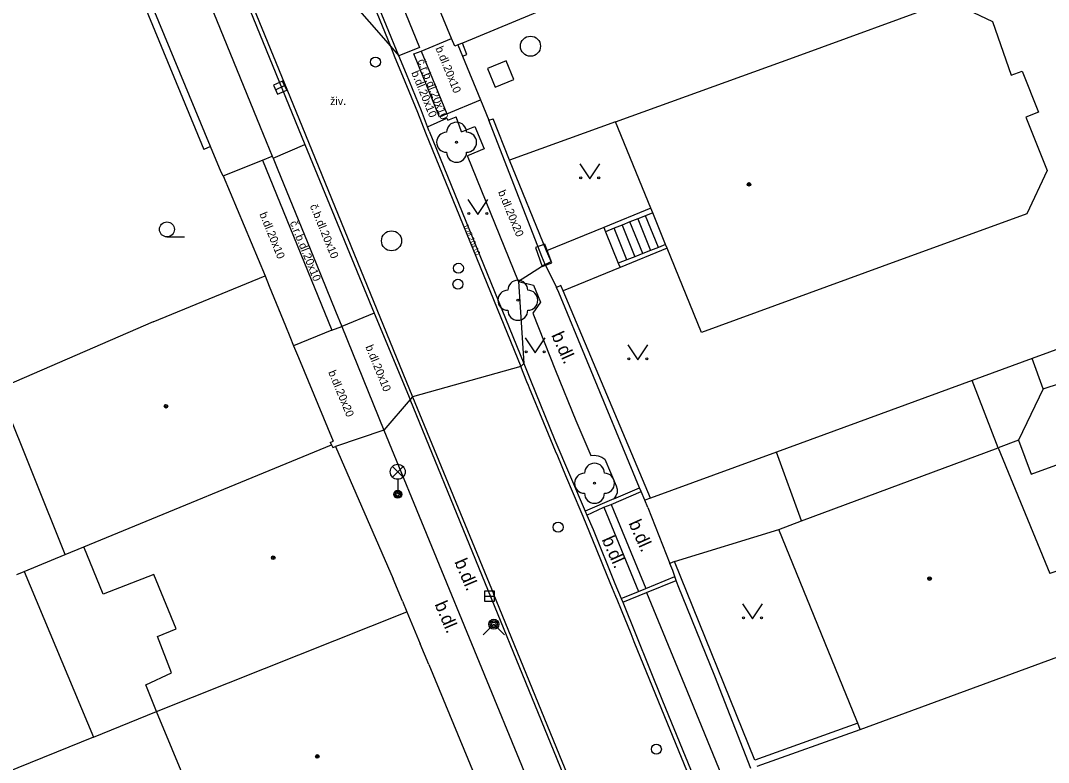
# Model space of a CAD drawing. Extents: x -596229 to -595156, y -1161237 to -1159376.
# Drawn here: x -595755.3 to -595703.9, y -1160504.6 to -1160467.5 of the extents above; entities that cross this region are included whole.
import ezdxf

# ---------------------------------------------------------------- set-up
doc = ezdxf.new("R2010")
doc.units = 0
for name, color, linetype in [('DOP - rozhrani ploch obecne', 7, 'Continuous'), ('Level 22', 7, 'Continuous'), ('Level 24', 7, 'Continuous'), ('Level 26', 7, 'Continuous'), ('Level 27', 7, 'Continuous'), ('Level 28', 7, 'Continuous'), ('Level 31', 7, 'Continuous'), ('Level 33', 7, 'Continuous'), ('Level 36', 7, 'Continuous'), ('Level 39', 7, 'Continuous'), ('Specificka linie pasportu komunikaci', 7, 'Continuous'), ('TM - budovy zdene_ betonove - VP', 7, 'Continuous'), ('TM - chodniky - VP', 7, 'Continuous'), ('TM - komunikace - VP', 7, 'Continuous'), ('TM - letecke snimky - pomocna linie', 7, 'Continuous'), ('TM - plot drateny_ kovovy - VP', 7, 'Continuous'), ('TM - plot dreveny - VP', 7, 'Continuous'), ('TM - plot zdeny_ ohradni zed - VP', 7, 'Continuous'), ('TM - podezdivka plotu - VP', 7, 'Continuous'), ('TM - popis povrchu', 7, 'Continuous'), ('TM - rozhrani mezi zpev. plochami mezi sebou - VP', 7, 'Continuous'), ('TM - rozhrani ploch obecne - VP', 7, 'Continuous'), ('TM - schody - VP', 7, 'Continuous'), ('TM - vjezd na pozemek', 7, 'Continuous'), ('TM - vstup do budovy - nerozlisene', 7, 'Continuous'), ('TM - vstup do budovy - zdene_ betonove', 7, 'Continuous')]:
    doc.layers.add(name, color=color, linetype=linetype)

msp = doc.modelspace()

# ---------------------------------------------------------------- linework, layer by layer
at = {"layer": 'DOP - rozhrani ploch obecne'}
for points in [[(-595755.1, -1160495.01), (-595753.06, -1160494.17)], [(-595755.47, -1160495.17), (-595755.1, -1160495.01)], [(-595755.1, -1160495.01), (-595751.64, -1160503.29)], [(-595751.64, -1160503.29), (-595748.49, -1160502.01)], [(-595751.64, -1160503.29), (-595763.62, -1160508.14)]]:
    msp.add_lwpolyline(points, dxfattribs=at)
at = {"layer": 'Level 22'}
for centre in [(-595733.5, -1160473.58), (-595730.44, -1160481.47), (-595726.61, -1160490.61)]:
    msp.add_circle(centre, 0.05, dxfattribs=at)
for centre, start, end in [((-595733.5, -1160473.08), 0, 180), ((-595734, -1160473.58), 90, 270), ((-595733, -1160473.58), 270, 90), ((-595733.5, -1160474.08), 180, 0), ((-595730.44, -1160480.97), 0, 180), ((-595730.94, -1160481.47), 90, 270), ((-595729.94, -1160481.47), 270, 90), ((-595730.44, -1160481.97), 180, 0), ((-595726.61, -1160490.11), 0, 180), ((-595727.11, -1160490.61), 90, 270), ((-595726.11, -1160490.61), 270, 90), ((-595726.61, -1160491.11), 180, 0)]:
    msp.add_arc(centre, 0.5, start, end, dxfattribs=at)
at = {"layer": 'Level 24'}
msp.add_lwpolyline([(-595729.56, -1160478.838), (-595729.217, -1160479.777), (-595728.747, -1160479.605), (-595729.091, -1160478.666)], close=True, dxfattribs=at)
at = {"layer": 'Level 26'}
msp.add_lwpolyline([(-595730.648, -1160470.444), (-595731.026, -1160469.518), (-595731.952, -1160469.896), (-595731.574, -1160470.822)], close=True, dxfattribs=at)
at = {"layer": 'Level 27'}
for p, q in [((-595742.547, -1160470.954), (-595742.093, -1160470.746)), ((-595732.11, -1160496.25), (-595731.61, -1160496.25))]:
    msp.add_line(p, q, dxfattribs=at)
for points in [[(-595742.443, -1160471.181), (-595741.989, -1160470.973), (-595742.197, -1160470.519), (-595742.651, -1160470.727)], [(-595732.11, -1160496.5), (-595731.61, -1160496.5), (-595731.61, -1160496), (-595732.11, -1160496)]]:
    msp.add_lwpolyline(points, close=True, dxfattribs=at)
for centre in [(-595729.81, -1160468.78), (-595736.75, -1160478.5)]:
    msp.add_circle(centre, 0.5, dxfattribs=at)
at = {"layer": 'Level 28'}
for centre in [(-595737.55, -1160469.57), (-595733.41, -1160479.87), (-595733.43, -1160480.67), (-595728.43, -1160492.8), (-595723.52, -1160503.89)]:
    msp.add_circle(centre, 0.25, dxfattribs=at)
at = {"layer": 'Level 31'}
msp.add_lwpolyline([(-595732.17, -1160498.18), (-595731.64, -1160497.65), (-595731.11, -1160498.18)], dxfattribs=at)
for radius in [0.25, 0.18, 0.11]:
    msp.add_circle((-595731.64, -1160497.65), radius, dxfattribs=at)
at = {"layer": 'Level 33'}
for p, q in [((-595736.705, -1160490.3), (-595736.175, -1160489.77)), ((-595736.705, -1160489.77), (-595736.175, -1160490.3)), ((-595736.44, -1160490.41), (-595736.44, -1160491.16))]:
    msp.add_line(p, q, dxfattribs=at)
for centre, radius in [((-595736.44, -1160490.035), 0.375), ((-595736.44, -1160491.16), 0.2), ((-595736.44, -1160491.16), 0.145), ((-595736.44, -1160491.16), 0.0876)]:
    msp.add_circle(centre, radius, dxfattribs=at)
at = {"layer": 'Level 36'}
msp.add_line((-595747.97, -1160478.305), (-595747.095, -1160478.305), dxfattribs=at)
for points in [[(-595727.35, -1160474.66), (-595726.85, -1160475.41), (-595726.35, -1160474.66)], [(-595732.94, -1160476.44), (-595732.44, -1160477.19), (-595731.94, -1160476.44)], [(-595730.07, -1160483.34), (-595729.57, -1160484.09), (-595729.07, -1160483.34)], [(-595724.94, -1160483.69), (-595724.44, -1160484.44), (-595723.94, -1160483.69)], [(-595719.22, -1160496.63), (-595718.72, -1160497.38), (-595718.22, -1160496.63)]]:
    msp.add_lwpolyline(points, dxfattribs=at)
for centre, radius in [((-595727.3, -1160475.36), 0.05), ((-595726.401, -1160475.36), 0.05), ((-595747.97, -1160477.93), 0.375), ((-595732.89, -1160477.14), 0.05), ((-595731.991, -1160477.14), 0.05), ((-595730.02, -1160484.04), 0.05), ((-595729.121, -1160484.04), 0.05), ((-595724.89, -1160484.39), 0.05), ((-595723.991, -1160484.39), 0.05), ((-595719.17, -1160497.33), 0.05), ((-595718.271, -1160497.33), 0.05)]:
    msp.add_circle(centre, radius, dxfattribs=at)
at = {"layer": 'Level 39'}
for centre, radius in [((-595718.89, -1160475.68), 0.09), ((-595718.89, -1160475.68), 0.0398), ((-595748.02, -1160486.76), 0.09), ((-595748.02, -1160486.76), 0.0398), ((-595742.66, -1160494.33), 0.09), ((-595742.66, -1160494.33), 0.0398), ((-595709.87, -1160495.37), 0.09), ((-595709.87, -1160495.37), 0.0398), ((-595740.46, -1160504.25), 0.09), ((-595740.46, -1160504.25), 0.0398)]:
    msp.add_circle(centre, radius, dxfattribs=at)
at = {"layer": 'Specificka linie pasportu komunikaci'}
for points in [[(-595748.32, -1160455.94), (-595741.08, -1160473.69)], [(-595748.18, -1160455.8), (-595736.81, -1160468.78)], [(-595736.81, -1160468.78), (-595736.39, -1160469.26)], [(-595729.08, -1160479.68), (-595730.41, -1160480.53)], [(-595730.41, -1160480.53), (-595730.14, -1160484.62)], [(-595737.62, -1160482.11), (-595735.82, -1160486.43)], [(-595730.14, -1160484.62), (-595730.29, -1160484.77)], [(-595730.29, -1160484.77), (-595735.71, -1160486.3)], [(-595735.82, -1160486.43), (-595737.13, -1160487.96)], [(-595735.71, -1160486.3), (-595735.82, -1160486.43)], [(-595737.13, -1160487.96), (-595739.55, -1160488.77)]]:
    msp.add_lwpolyline(points, dxfattribs=at)
at = {"layer": 'TM - budovy zdene_ betonove - VP'}
for points in [[(-595733.75, -1160468.4), (-595736.24, -1160462.39)], [(-595719.29, -1160462.84), (-595733.2, -1160468.63)], [(-595716.49, -1160469.27), (-595708.91, -1160466.51)], [(-595708.91, -1160466.51), (-595706.72, -1160467.54)], [(-595706.72, -1160467.54), (-595705.79, -1160470.22)], [(-595733.58, -1160468.78), (-595733.75, -1160468.4)], [(-595733.43, -1160468.72), (-595733.58, -1160468.78)], [(-595733.2, -1160468.63), (-595733.43, -1160468.72)], [(-595725.56, -1160472.56), (-595716.49, -1160469.27)], [(-595705.79, -1160470.22), (-595705.24, -1160470.03)], [(-595705.24, -1160470.03), (-595704.43, -1160472.08)], [(-595704.43, -1160472.08), (-595705.06, -1160472.33)], [(-595705.06, -1160472.33), (-595704, -1160474.99)], [(-595723.8, -1160476.87), (-595725.56, -1160472.56)], [(-595704, -1160474.99), (-595705.01, -1160477.16)], [(-595723.7, -1160477.1), (-595723.8, -1160476.87)], [(-595723.06, -1160478.68), (-595723.7, -1160477.1)], [(-595705.01, -1160477.16), (-595712.23, -1160479.79)], [(-595722.98, -1160478.87), (-595723.06, -1160478.68)], [(-595721.26, -1160483.08), (-595722.98, -1160478.87)], [(-595712.23, -1160479.79), (-595721.26, -1160483.08)], [(-595748.66, -1160482.54), (-595743.07, -1160480.25)], [(-595743.07, -1160480.25), (-595742.86, -1160480.77)], [(-595748.66, -1160482.54), (-595756.38, -1160485.9)], [(-595742.04, -1160482.75), (-595741.83, -1160483.28)], [(-595741.4, -1160484.33), (-595739.67, -1160488.51)], [(-595753.06, -1160494.17), (-595756.19, -1160486.36)], [(-595752.13, -1160493.79), (-595739.75, -1160488.69)], [(-595739.81, -1160488.57), (-595739.67, -1160488.51)], [(-595739.81, -1160488.57), (-595739.75, -1160488.69)], [(-595739.75, -1160488.69), (-595739.69, -1160488.83)], [(-595739.69, -1160488.83), (-595739.55, -1160488.77)], [(-595739.55, -1160488.77), (-595736.67, -1160495.38)], [(-595716.26, -1160492.49), (-595706.44, -1160488.84)], [(-595706.44, -1160488.84), (-595703.86, -1160495.11)], [(-595717.4, -1160492.91), (-595716.26, -1160492.49)], [(-595713.5, -1160502.48), (-595717.4, -1160492.91)], [(-595753.06, -1160494.17), (-595752.13, -1160493.79)], [(-595751.16, -1160496.15), (-595752.13, -1160493.79)], [(-595748.62, -1160495.17), (-595751.16, -1160496.15)], [(-595747.51, -1160497.88), (-595748.62, -1160495.17)], [(-595736.2, -1160496.5), (-595735.98, -1160497.03)], [(-595748.49, -1160502.01), (-595735.98, -1160497.03)], [(-595735.98, -1160497.03), (-595735.32, -1160498.62)], [(-595748.45, -1160498.27), (-595747.51, -1160497.88)], [(-595747.75, -1160500.08), (-595748.45, -1160498.27)], [(-595713.33, -1160502.91), (-595702.33, -1160498.86)], [(-595749.02, -1160500.68), (-595747.75, -1160500.08)], [(-595734.89, -1160499.66), (-595732.63, -1160505.14)], [(-595748.49, -1160502.01), (-595749.02, -1160500.68)], [(-595746.15, -1160507.65), (-595748.49, -1160502.01)], [(-595713.46, -1160502.59), (-595713.5, -1160502.48)], [(-595713.33, -1160502.91), (-595713.46, -1160502.59)]]:
    msp.add_lwpolyline(points, dxfattribs=at)
at = {"layer": 'TM - chodniky - VP'}
for points in [[(-595737.27, -1160464.13), (-595735.36, -1160468.84)], [(-595735.36, -1160468.84), (-595736.39, -1160469.26)], [(-595734.95, -1160472.81), (-595733.99, -1160472.37), (-595733.94, -1160472.47), (-595733.52, -1160472.31)], [(-595733.25, -1160473.05), (-595733.52, -1160472.31)], [(-595733.25, -1160473.05), (-595732.59, -1160472.79)], [(-595732.59, -1160472.79), (-595732.13, -1160473.91)], [(-595732.13, -1160473.91), (-595732.95, -1160474.25)], [(-595730.41, -1160480.53), (-595732.95, -1160474.25)], [(-595723.8, -1160476.87), (-595726.15, -1160477.83)], [(-595726.15, -1160477.83), (-595729, -1160479)], [(-595722.98, -1160478.87), (-595725.33, -1160479.83)], [(-595725.33, -1160479.83), (-595728.18, -1160480.99)], [(-595730.41, -1160480.53), (-595729.66, -1160480.71), (-595729.31, -1160481.56), (-595729.69, -1160482.11), (-595728.55, -1160484.97), (-595727.54, -1160487.48), (-595726.8, -1160489.22), (-595726.62, -1160489.21), (-595726.42, -1160489.24), (-595726.25, -1160489.31), (-595726.09, -1160489.4), (-595725.52, -1160490.73), (-595725.48, -1160490.9), (-595725.48, -1160491.08), (-595725.54, -1160491.24), (-595725.64, -1160491.39)], [(-595725.64, -1160491.39), (-595727.08, -1160492)], [(-595722.61, -1160494.51), (-595717.4, -1160492.91)], [(-595725.2, -1160496.55), (-595724.02, -1160496.07)], [(-595724.02, -1160496.07), (-595722.12, -1160500.68), (-595715.41, -1160517.05), (-595715.14, -1160517.71), (-595714.89, -1160517.82), (-595714.71, -1160517.96), (-595714.53, -1160518.18), (-595714.43, -1160518.4), (-595714.38, -1160518.74), (-595714.43, -1160519.02), (-595714.53, -1160519.24), (-595715.59, -1160519.89)]]:
    msp.add_lwpolyline(points, dxfattribs=at)
at = {"layer": 'TM - komunikace - VP'}
for points in [[(-595749.65, -1160457.29), (-595743.31, -1160472.8), (-595742.71, -1160474.27)], [(-595736.39, -1160469.26), (-595739.47, -1160461.76)], [(-595734.95, -1160472.81), (-595735.26, -1160472.01), (-595736.01, -1160470.18), (-595736.39, -1160469.26)], [(-595734.87, -1160473.03), (-595734.95, -1160472.81)], [(-595734.87, -1160473.03), (-595730.14, -1160484.62)], [(-595742.71, -1160474.27), (-595742.67, -1160474.38)], [(-595742.67, -1160474.38), (-595742.47, -1160474.87), (-595740.48, -1160479.71), (-595739.55, -1160482.02), (-595739.23, -1160482.78)], [(-595739.23, -1160482.78), (-595737.13, -1160487.96)], [(-595730.14, -1160484.62), (-595729.81, -1160485.46), (-595728.59, -1160488.45), (-595727.08, -1160492)], [(-595737.13, -1160487.96), (-595729.99, -1160505.34), (-595725.18, -1160517.01)], [(-595727.08, -1160492), (-595726.99, -1160492.2)], [(-595726.99, -1160492.2), (-595726.68, -1160492.92), (-595725.6, -1160495.62), (-595725.28, -1160496.36)], [(-595725.28, -1160496.36), (-595725.2, -1160496.55)], [(-595725.2, -1160496.55), (-595723.22, -1160501.47), (-595716.56, -1160517.69)]]:
    msp.add_lwpolyline(points, dxfattribs=at)
at = {"layer": 'TM - letecke snimky - pomocna linie'}
for points in [[(-595704.19, -1160485.89), (-595700.01, -1160484.53), (-595699, -1160487.55), (-595698.82, -1160488.09)], [(-595706.44, -1160488.84), (-595707.74, -1160485.48)], [(-595716.26, -1160492.49), (-595717.52, -1160489.05)]]:
    msp.add_lwpolyline(points, dxfattribs=at)
at = {"layer": 'TM - plot drateny_ kovovy - VP'}
for points in [[(-595752.53, -1160458.44), (-595746.12, -1160473.94)], [(-595732.98, -1160469.19), (-595733.2, -1160468.63)], [(-595730.85, -1160474.48), (-595731.68, -1160472.41)], [(-595729, -1160479), (-595730.85, -1160474.48)], [(-595686.55, -1160477.73), (-595704.74, -1160484.38)], [(-595728.78, -1160479.54), (-595729, -1160479)], [(-595728.18, -1160480.99), (-595728.29, -1160480.74)], [(-595723.82, -1160491.35), (-595728.18, -1160480.99)], [(-595704.74, -1160484.38), (-595707.74, -1160485.48)], [(-595707.74, -1160485.48), (-595717.52, -1160489.05)], [(-595717.52, -1160489.05), (-595723.82, -1160491.35)], [(-595723.82, -1160491.35), (-595724.1, -1160491.45)]]:
    msp.add_lwpolyline(points, dxfattribs=at)
at = {"layer": 'TM - plot dreveny - VP'}
for points in [[(-595722.61, -1160494.51), (-595722.84, -1160494.62)], [(-595713.46, -1160502.59), (-595718.6, -1160504.43), (-595722.61, -1160494.51)]]:
    msp.add_lwpolyline(points, dxfattribs=at)
at = {"layer": 'TM - plot zdeny_ ohradni zed - VP'}
msp.add_lwpolyline([(-595723.95, -1160491.82), (-595724.1, -1160491.45)], dxfattribs=at)
at = {"layer": 'TM - podezdivka plotu - VP'}
for points in [[(-595745.79, -1160473.79), (-595752.21, -1160458.31)], [(-595733.43, -1160468.72), (-595733.2, -1160469.28)], [(-595733.2, -1160469.28), (-595732.98, -1160469.19)], [(-595731.89, -1160472.48), (-595731.68, -1160472.41)], [(-595729.08, -1160479.68), (-595729.24, -1160479.29), (-595731.89, -1160472.48)], [(-595745.79, -1160473.79), (-595746.12, -1160473.94)], [(-595729.08, -1160479.68), (-595728.78, -1160479.54)], [(-595728.29, -1160480.74), (-595728.51, -1160480.83)], [(-595728.4, -1160481.08), (-595728.51, -1160480.83)], [(-595724.36, -1160490.83), (-595726.97, -1160484.51), (-595728.4, -1160481.08)], [(-595724.28, -1160491.02), (-595724.36, -1160490.83)], [(-595724.1, -1160491.45), (-595724.28, -1160491.02)], [(-595722.59, -1160495.27), (-595722.7, -1160494.97), (-595722.84, -1160494.62)], [(-595722.53, -1160495.46), (-595722.59, -1160495.27)], [(-595718.8, -1160504.85), (-595720.6, -1160500.25), (-595722.43, -1160495.73), (-595722.53, -1160495.46)], [(-595718.48, -1160504.74), (-595713.33, -1160502.91)]]:
    msp.add_lwpolyline(points, dxfattribs=at)
at = {"layer": 'TM - rozhrani mezi zpev. plochami mezi sebou - VP'}
for points in [[(-595748.11, -1160441.17), (-595736.81, -1160468.78)], [(-595748.18, -1160455.8), (-595741.54, -1160472.02), (-595735.71, -1160486.3)], [(-595736.81, -1160468.78), (-595736.58, -1160469.34), (-595736.2, -1160470.26), (-595735.45, -1160472.08), (-595735.06, -1160473.1)], [(-595735.27, -1160469.03), (-595733.75, -1160468.4)], [(-595734.36, -1160472.33), (-595735.63, -1160469.16), (-595735.27, -1160469.03)], [(-595735.27, -1160469.03), (-595733.99, -1160472.15)], [(-595733.99, -1160472.15), (-595732.31, -1160471.46)], [(-595733.99, -1160472.15), (-595734.36, -1160472.33)], [(-595735.06, -1160473.1), (-595730.29, -1160484.77)], [(-595742.67, -1160474.38), (-595741.08, -1160473.69)], [(-595745.16, -1160475.26), (-595743.2, -1160474.47)], [(-595743.2, -1160474.47), (-595742.71, -1160474.27)], [(-595743.2, -1160474.47), (-595739.74, -1160482.97)], [(-595737.62, -1160482.11), (-595739.23, -1160482.78)], [(-595739.74, -1160482.97), (-595741.64, -1160483.74)], [(-595739.74, -1160482.97), (-595739.23, -1160482.78)], [(-595727.17, -1160492.27), (-595727.28, -1160492.03), (-595728.04, -1160490.23), (-595728.44, -1160489.26), (-595728.55, -1160489), (-595729.14, -1160487.59), (-595729.86, -1160485.86), (-595729.91, -1160485.73), (-595729.99, -1160485.54), (-595730.29, -1160484.77)], [(-595735.71, -1160486.3), (-595731.64, -1160496.16)], [(-595725.64, -1160491.39), (-595724.36, -1160490.83)], [(-595725.77, -1160491.67), (-595724.28, -1160491.02)], [(-595726.99, -1160492.2), (-595726.14, -1160491.81)], [(-595726.14, -1160491.81), (-595725.77, -1160491.67)], [(-595726.14, -1160491.81), (-595724.41, -1160496.01)], [(-595725.77, -1160491.67), (-595724.04, -1160495.86)], [(-595716.75, -1160517.76), (-595723.39, -1160501.54), (-595724.62, -1160498.52), (-595724.78, -1160498.13), (-595725.26, -1160496.95), (-595725.48, -1160496.42), (-595725.54, -1160496.27), (-595725.71, -1160495.86), (-595725.98, -1160495.21), (-595726.51, -1160493.9), (-595727.17, -1160492.27)], [(-595724.04, -1160495.86), (-595722.59, -1160495.27)], [(-595724.02, -1160496.07), (-595722.53, -1160495.46)], [(-595725.28, -1160496.36), (-595724.41, -1160496.01)], [(-595724.41, -1160496.01), (-595724.04, -1160495.86)], [(-595722.25, -1160519.79), (-595722.33, -1160519.16), (-595722.47, -1160518.55), (-595722.5, -1160518.44), (-595728.22, -1160504.5), (-595731.64, -1160496.16)]]:
    msp.add_lwpolyline(points, dxfattribs=at)
at = {"layer": 'TM - rozhrani ploch obecne - VP'}
for points in [[(-595725.56, -1160472.56), (-595730.85, -1160474.48)], [(-595741.08, -1160473.69), (-595737.62, -1160482.11)], [(-595723.7, -1160477.1), (-595724.06, -1160477.25), (-595724.45, -1160477.4), (-595724.84, -1160477.56), (-595725.23, -1160477.72), (-595725.62, -1160477.87), (-595726.06, -1160478.05)], [(-595726.15, -1160477.83), (-595726.06, -1160478.05)], [(-595726.06, -1160478.05), (-595725.42, -1160479.62)], [(-595723.06, -1160478.68), (-595723.42, -1160478.83), (-595723.81, -1160478.98), (-595724.2, -1160479.14), (-595724.6, -1160479.3), (-595724.99, -1160479.45), (-595725.42, -1160479.62)], [(-595725.42, -1160479.62), (-595725.33, -1160479.83)], [(-595704.19, -1160485.89), (-595704.74, -1160484.38)], [(-595704.19, -1160485.89), (-595705.42, -1160488.46)], [(-595722.69, -1160518.52), (-595735.82, -1160486.43)], [(-595705.42, -1160488.46), (-595706.44, -1160488.84)], [(-595705.42, -1160488.46), (-595704.8, -1160490.15), (-595703.38, -1160489.63), (-595701.52, -1160494.31), (-595703.86, -1160495.11)]]:
    msp.add_lwpolyline(points, dxfattribs=at)
at = {"layer": 'TM - schody - VP'}
for points in [[(-595724.2, -1160479.14), (-595724.84, -1160477.56)], [(-595724.45, -1160477.4), (-595723.81, -1160478.98)], [(-595723.42, -1160478.83), (-595724.06, -1160477.25)], [(-595724.99, -1160479.45), (-595725.62, -1160477.87)], [(-595725.23, -1160477.72), (-595724.6, -1160479.3)]]:
    msp.add_lwpolyline(points, dxfattribs=at)
at = {"layer": 'TM - vjezd na pozemek'}
for points in [[(-595733.2, -1160469.28), (-595732.31, -1160471.46)], [(-595732.31, -1160471.46), (-595731.89, -1160472.48)], [(-595745.16, -1160475.26), (-595745.27, -1160475.07), (-595745.79, -1160473.79)], [(-595745.16, -1160475.26), (-595743.07, -1160480.25)], [(-595723.95, -1160491.82), (-595722.84, -1160494.62)]]:
    msp.add_lwpolyline(points, dxfattribs=at)
at = {"layer": 'TM - vstup do budovy - nerozlisene'}
for points in [[(-595729.08, -1160479.68), (-595728.51, -1160480.83)], [(-595742.86, -1160480.77), (-595742.04, -1160482.75)], [(-595741.83, -1160483.28), (-595741.64, -1160483.74)], [(-595741.64, -1160483.74), (-595741.4, -1160484.33)]]:
    msp.add_lwpolyline(points, dxfattribs=at)
at = {"layer": 'TM - vstup do budovy - zdene_ betonove'}
for points in [[(-595736.2, -1160496.5), (-595736.67, -1160495.38)], [(-595734.89, -1160499.66), (-595735.32, -1160498.62)]]:
    msp.add_lwpolyline(points, dxfattribs=at)

# ---------------------------------------------------------------- texts
at = {"layer": 'TM - popis povrchu'}
for s, height, rotation, p in [('b.dl.20x10', 0.4, 292.2332, (-595734.56, -1160468.88)), ('č.r.b.dl.20x10', 0.4, 291.8326, (-595735.46, -1160469.51)), ('b.dl.20x10', 0.4, 292.2332, (-595735.77, -1160470.1)), ('b.dl.20x20', 0.4, 292.5252, (-595731.44, -1160476.06)), ('b.dl.20x10', 0.4, 292.2332, (-595743.36, -1160477.16)), ('č.b.dl.20x10', 0.4, 292.3391, (-595740.84, -1160476.76)), ('č.r.b.dl.20x10', 0.4, 292.1492, (-595741.84, -1160477.59)), ('b.dl.20x10', 0.25, 292.2332, (-595733.14, -1160477.77)), ('b.dl.', 0.65, 294.11, (-595728.78, -1160483.21)), ('b.dl.20x10', 0.4, 292.2332, (-595738.06, -1160483.79)), ('b.dl.20x20', 0.4, 292.5252, (-595739.92, -1160485.06)), ('b.dl.', 0.65, 294.11, (-595724.92, -1160492.6)), ('b.dl.', 0.65, 294.11, (-595726.26, -1160493.42)), ('b.dl.', 0.65, 293.09, (-595733.62, -1160494.53)), ('b.dl.', 0.65, 293.09, (-595734.61, -1160496.65))]:
    msp.add_text(s, height=height, rotation=rotation, dxfattribs=at).set_placement(p)
msp.add_text('živ.', height=0.4, dxfattribs=at).set_placement((-595739.82, -1160471.72))

doc.saveas('drawing.dxf')
